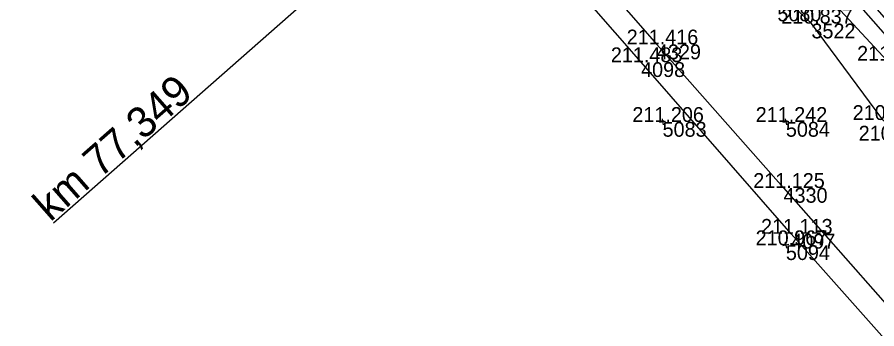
# Model space of a CAD drawing. Extents: x -556590 to -554855, y -1137918 to -1135717.
# Drawn here: x -555582.3 to -555512.6, y -1136636.8 to -1136611.5 of the extents above; entities that cross this region are included whole.
import ezdxf

# ---------------------------------------------------------------- set-up
doc = ezdxf.new("R2010")
doc.units = 0
for name, color, linetype in [('Vrstva 4', 7, 'Continuous'), ('Vrstva 49', 7, 'Continuous'), ('Vrstva 51', 7, 'Continuous'), ('Vrstva 60', 7, 'Continuous'), ('Vrstva 61', 7, 'Continuous'), ('Vrstva 9', 7, 'Continuous')]:
    doc.layers.add(name, color=color, linetype=linetype)

msp = doc.modelspace()

# ---------------------------------------------------------------- linework, layer by layer
at = {"layer": 'Vrstva 4'}
msp.add_lwpolyline([(-555503.605, -1136621.134), (-555514.107, -1136609.091), (-555523.721, -1136598.347), (-555531.77, -1136589.15), (-555540.685, -1136578.989), (-555548.76, -1136569.832), (-555549.457, -1136569.163), (-555549.95, -1136568.714), (-555550.416, -1136568.358), (-555550.762, -1136568.252), (-555550.968, -1136568.248), (-555549.906, -1136569.471), (-555545.865, -1136574.059), (-555541.87, -1136578.789), (-555536.79, -1136584.55), (-555529.286, -1136593.169), (-555523.383, -1136599.907), (-555516.962, -1136607.24), (-555510.119, -1136615.015)], dxfattribs=at)
at = {"layer": 'Vrstva 49'}
for p, q in [((-555530.047, -1136619.754), (-555529.953, -1136620.246)), ((-555520.047, -1136619.754), (-555519.953, -1136620.246)), ((-555529.754, -1136619.953), (-555530.246, -1136620.047)), ((-555519.754, -1136619.953), (-555520.246, -1136620.047)), ((-555519.754, -1136629.953), (-555520.246, -1136630.047)), ((-555520.047, -1136629.754), (-555519.953, -1136630.246))]:
    msp.add_line(p, q, dxfattribs=at)
for points in [[(-555628.42, -1136484.274), (-555623.94, -1136489.1), (-555619.314, -1136494.5), (-555613.741, -1136500.597), (-555608.518, -1136505.891), (-555604.409, -1136510.119), (-555599.875, -1136515.161), (-555595.41, -1136520.619), (-555589.566, -1136527.288), (-555582.946, -1136535.025), (-555577.167, -1136541.145), (-555572.67, -1136546.299), (-555567.086, -1136552.424), (-555561.678, -1136558.501), (-555555.26, -1136565.576), (-555550.895, -1136570.322), (-555544.6, -1136577.353), (-555537.567, -1136585.475), (-555533.617, -1136590.772), (-555528.815, -1136596.499), (-555522.487, -1136603.401), (-555516.942, -1136609.447), (-555511.773, -1136615.038)], [(-555486.964, -1136647.08), (-555497.695, -1136635.474), (-555512.132, -1136619.842), (-555517.928, -1136612.023), (-555527.868, -1136602.65), (-555533.627, -1136596.699), (-555540.742, -1136588.651), (-555547.888, -1136580.93), (-555554.52, -1136574.067), (-555558.139, -1136569.934), (-555559.459, -1136567.885), (-555565.029, -1136561.871), (-555567.843, -1136558.682), (-555576.914, -1136548.466), (-555579.087, -1136545.929), (-555580.389, -1136544.168), (-555583.887, -1136540.023), (-555589.126, -1136533.954), (-555597.059, -1136524.316), (-555605.037, -1136516.249), (-555608.96, -1136511.073), (-555615.08, -1136504.35), (-555624.636, -1136493.356)]]:
    msp.add_lwpolyline(points, dxfattribs=at)
at = {"layer": 'Vrstva 51'}
for points in [[(-555743.133, -1136368.314), (-555733.406, -1136379.475), (-555727.162, -1136386.762), (-555718.214, -1136397.183), (-555709.998, -1136406.534), (-555700.89, -1136417.124), (-555690.385, -1136429.309), (-555680.58, -1136440.643), (-555668.402, -1136454.771), (-555656.288, -1136468.58), (-555643.895, -1136482.917), (-555632.798, -1136495.751), (-555617.483, -1136513.593), (-555605.979, -1136526.789), (-555593.57, -1136541.12), (-555579.464, -1136557.45), (-555567.58, -1136571.183), (-555555.68, -1136584.796), (-555545.666, -1136596.303), (-555537.365, -1136605.817), (-555530.457, -1136613.715), (-555520.191, -1136625.354), (-555507.504, -1136639.736)], [(-555505.522, -1136644.883), (-555519.562, -1136629.073), (-555531.744, -1136615.155), (-555540.175, -1136605.5), (-555547.673, -1136596.899), (-555556.471, -1136586.787), (-555567.721, -1136573.974), (-555575.942, -1136564.513), (-555582.917, -1136556.401), (-555594.357, -1136543.153), (-555603.925, -1136532.234), (-555617.682, -1136516.291), (-555630.463, -1136501.491), (-555643.583, -1136486.305), (-555657.513, -1136470.232), (-555666.727, -1136459.683), (-555678.561, -1136446.033), (-555691.372, -1136431.214), (-555703.054, -1136417.695), (-555713.773, -1136405.268), (-555725.819, -1136391.439), (-555738.306, -1136376.946), (-555744.231, -1136369.998)]]:
    msp.add_lwpolyline(points, dxfattribs=at)
at = {"layer": 'Vrstva 60'}
for p, q in [((-555517.928, -1136612.023), (-555517.928, -1136612.023)), ((-555530.457, -1136613.715), (-555530.457, -1136613.715)), ((-555531.744, -1136615.155), (-555531.744, -1136615.155)), ((-555530, -1136620), (-555530, -1136620)), ((-555520, -1136620), (-555520, -1136620)), ((-555520.191, -1136625.354), (-555520.191, -1136625.354)), ((-555519.562, -1136629.073), (-555519.562, -1136629.073)), ((-555520, -1136630), (-555520, -1136630))]:
    msp.add_line(p, q, dxfattribs=at)
at = {"layer": 'Vrstva 9'}
msp.add_line((-555534.341, -1136588.576), (-555579.39, -1136628.207), dxfattribs=at)

# ---------------------------------------------------------------- texts
at = {"layer": 'Vrstva 60'}
for s, p in [('5080', (-555520.691, -1136611.839)), ('3522', (-555517.928, -1136613.223)), ('4329', (-555530.457, -1136614.915)), ('4098', (-555531.744, -1136616.355)), ('5083', (-555530, -1136621.2)), ('5084', (-555520, -1136621.2)), ('4330', (-555520.191, -1136626.554)), ('4097', (-555519.562, -1136630.273)), ('5094', (-555520, -1136631.2))]:
    msp.add_text(s, height=1.2, dxfattribs=at).set_placement(p)
at = {"layer": 'Vrstva 61'}
for s, p in [('210.837', (-555520.38, -1136612.023)), ('211.416', (-555532.909, -1136613.715)), ('211.483', (-555534.196, -1136615.155)), ('211.957', (-555514.225, -1136615.038)), ('211.206', (-555532.452, -1136620)), ('211.242', (-555522.448, -1136620)), ('210.574', (-555514.583, -1136619.842)), ('210.513', (-555514.096, -1136621.515)), ('211.125', (-555522.647, -1136625.354)), ('211.113', (-555522.014, -1136629.073)), ('210.967', (-555522.452, -1136630))]:
    msp.add_text(s, height=1.2, dxfattribs=at).set_placement(p)
at = {"layer": 'Vrstva 9'}
msp.add_text('km 77,349', height=2.5, rotation=41.33887, dxfattribs=at).set_placement((-555579.659, -1136628.163))

doc.saveas('drawing.dxf')
